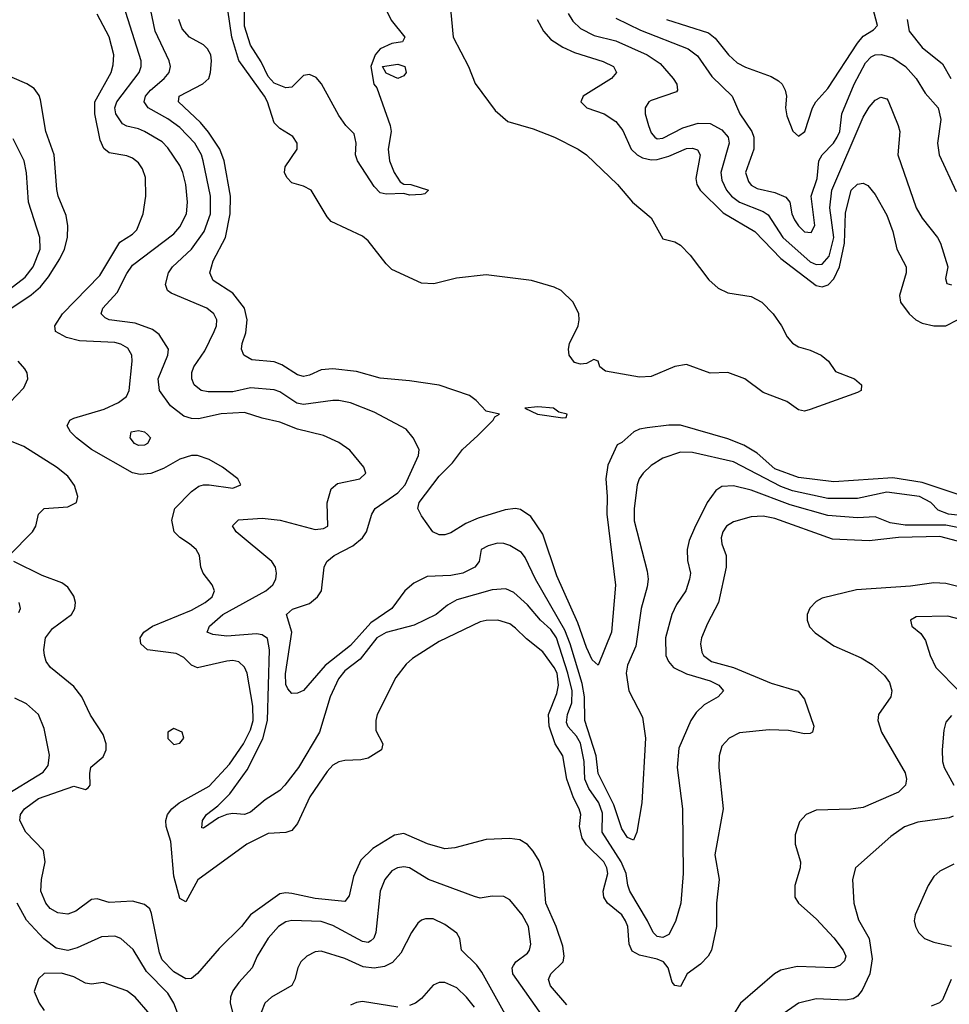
# Model space of a CAD drawing. Header units: inches. Extents: x 1308407 to 1441228, y 959628 to 1036311.
# Tile 509 of 656: x 1410567 to 1413722, y 971126 to 974469. Entities that reach past the tile are written whole.
import ezdxf

# ---------------------------------------------------------------- set-up
doc = ezdxf.new("R2010")
doc.units = ezdxf.units.IN
doc.header["$MEASUREMENT"] = 0
doc.layers.add('B4917', color=7, linetype='Continuous')

msp = doc.modelspace()

# ---------------------------------------------------------------- linework, layer by layer
at = {"layer": 'B4917', "color": 5}
for points, elevation in [([(1413890, 972770.9), (1413719.8, 972790), (1413684.3, 972804.3), (1413658.9, 972830), (1413621.1, 972850), (1413510, 972865.2), (1413410, 972843), (1413310, 972843.7), (1413190, 972870), (1413150, 972883.8), (1412990, 972968.4), (1412850, 972999.4), (1412810, 973000.4), (1412750, 972980.8), (1412710, 972955), (1412682.7, 972930), (1412669.2, 972910.8), (1412662.9, 972890), (1412652.2, 972810), (1412652.8, 972767.2), (1412696.7, 972596.7), (1412699.9, 972570), (1412696.7, 972543.3), (1412675.7, 972470), (1412658.2, 972341.8), (1412630, 972277.3), (1412625.5, 972250), (1412633.7, 972190), (1412680.6, 972100.6), (1412691.3, 972030), (1412678, 971810), (1412660.9, 971710), (1412650, 971682.9), (1412630, 971692.6), (1412610, 971721.5), (1412583, 971803), (1412530.3, 971910), (1412522.9, 971970), (1412485.2, 972090), (1412483.2, 972170), (1412475.7, 972215.7), (1412435.3, 972350), (1412416.9, 972396.9), (1412317.4, 972570), (1412282.8, 972642.8), (1412270, 972660.2), (1412230, 972684), (1412210, 972691.1), (1412188.4, 972691.6), (1412157.2, 972682.8), (1412133, 972670), (1412126.4, 972630), (1412112, 972610), (1412070.4, 972590), (1412030, 972582.4), (1411950, 972578.4), (1411904.3, 972555.7), (1411873.9, 972530), (1411829.4, 972470), (1411758.4, 972421.6), (1411690, 972344.1), (1411603.8, 972276.3), (1411530, 972191.1), (1411510, 972182), (1411490, 972181), (1411476.9, 972196.9), (1411470, 972212.3), (1411468.5, 972248.5), (1411490.3, 972390), (1411472.5, 972450), (1411492.7, 972467.3), (1411550, 972487.5), (1411577.8, 972510), (1411590.5, 972530.5), (1411600.2, 972610), (1411608.7, 972630), (1411634.2, 972650), (1411696.9, 972683.1), (1411730.5, 972710), (1411744.3, 972730), (1411761.4, 972790), (1411773.6, 972810), (1411850, 972863.1), (1411874.8, 972890), (1411920.4, 972990), (1411922.6, 973010), (1411902.7, 973050), (1411878.6, 973078.6), (1411770, 973136.7), (1411690, 973168.2), (1411650, 973176.6), (1411630, 973176.2), (1411530, 973162.6), (1411507.6, 973167.6), (1411450, 973205.2), (1411430, 973211.9), (1411350, 973219.5), (1411290, 973205.3), (1411206, 973206), (1411182.6, 973210), (1411158.5, 973230), (1411150.6, 973250), (1411150.8, 973270.8), (1411157.8, 973290), (1411194.6, 973345.4), (1411226.6, 973410), (1411234.8, 973430), (1411235.9, 973450), (1411226, 973470), (1411201.6, 973490), (1411080.5, 973540.5), (1411068, 973550), (1411061, 973570), (1411071.2, 973610), (1411085.6, 973630), (1411149.9, 973690), (1411192.7, 973750), (1411213.9, 973810), (1411214.1, 973870), (1411189.5, 973990), (1411183.5, 974010), (1411161.4, 974050), (1411110, 974103), (1411070, 974132.3), (1411003.2, 974170), (1410988.8, 974190), (1410993.9, 974210), (1411010.4, 974230), (1411057.3, 974270), (1411074.1, 974290), (1411078.4, 974310), (1411073.6, 974330), (1411026.6, 974430), (1411001.6, 974550)], 2840), ([(1412026.7, 974530), (1412038.4, 974410), (1412090.2, 974310), (1412112.7, 974252.7), (1412180.4, 974160.4), (1412223.1, 974123.1), (1412310, 974098.7), (1412382, 974070), (1412461.9, 974030), (1412490.1, 974010), (1412595.4, 973910), (1412646.4, 973850), (1412710, 973796.3), (1412750, 973725.5), (1412790, 973715.5), (1412810, 973704.2), (1412842, 973670), (1412906.3, 973586.3), (1412937.2, 973557.2), (1412970, 973541.3), (1413050, 973529.2), (1413085.7, 973510), (1413124.6, 973470), (1413152.4, 973430), (1413171.8, 973391.9), (1413190, 973370.7), (1413210, 973358.8), (1413250, 973347.3), (1413286.8, 973330), (1413312, 973310), (1413335.2, 973275.2), (1413400.5, 973250), (1413424.4, 973230), (1413423, 973210), (1413410, 973203.1), (1413250, 973145.5), (1413230, 973139.8), (1413210, 973144.2), (1413170, 973172.8), (1413090, 973203.9), (1413028.2, 973250), (1412970, 973271.4), (1412910, 973269.3), (1412830, 973298.7), (1412790, 973292.1), (1412710, 973257.7), (1412670, 973255.2), (1412555.5, 973275.5), (1412535.9, 973290), (1412530, 973309.4), (1412515.5, 973315.5), (1412490, 973301.7), (1412470, 973299.3), (1412450, 973305.8), (1412432.1, 973330), (1412429.2, 973350), (1412433.3, 973370), (1412462, 973430), (1412466.2, 973450), (1412464.2, 973470), (1412445.3, 973510), (1412404.4, 973550), (1412381.1, 973561.1), (1412303.7, 973583.7), (1412150, 973603.5), (1412048.8, 973591.2), (1411972.5, 973572.5), (1411930, 973575.1), (1411830, 973621.1), (1411810, 973640.5), (1411750, 973718), (1411730, 973734), (1411624.1, 973784.1), (1411610, 973799.6), (1411556.4, 973890), (1411530, 973903.8), (1411490, 973915.6), (1411472.9, 973932.9), (1411465.8, 973950), (1411467.6, 973970), (1411508.9, 974030), (1411508.9, 974050), (1411493.2, 974073.2), (1411450, 974099.9), (1411430, 974118.7), (1411407.8, 974190), (1411397.2, 974210), (1411310, 974331.1), (1411286.7, 974410), (1411265.9, 974550)], 2780), ([(1414030.1, 972690.1), (1413710, 972752.9), (1413572.7, 972752.7), (1413520.7, 972760.7), (1413470, 972781.1), (1413410, 972778.1), (1413310, 972785.4), (1413181.9, 972821.9), (1413050, 972871.3), (1412990, 972886.5), (1412950, 972884.7), (1412929.3, 972870.7), (1412899.8, 972830), (1412857.1, 972742.9), (1412839.4, 972700.6), (1412832.5, 972670), (1412833.2, 972633.2), (1412843.1, 972590), (1412840.3, 972570), (1412828, 972530), (1412796.2, 972483.8), (1412779.8, 972450), (1412758.3, 972370), (1412759.5, 972310), (1412768.4, 972290), (1412786, 972270), (1412830, 972248.4), (1412910, 972224.1), (1412939.6, 972210), (1412955.3, 972190), (1412938, 972170), (1412890, 972143.1), (1412862.9, 972117.1), (1412845.2, 972090), (1412804.4, 971995.6), (1412798.5, 971930), (1412815.9, 971790), (1412818.4, 971570), (1412811.1, 971470), (1412792.9, 971407.1), (1412770, 971362.7), (1412750, 971352.8), (1412730, 971356.5), (1412717.1, 971370), (1412698, 971410), (1412638, 971510), (1412630.3, 971530.3), (1412624.9, 971570), (1412608.2, 971610), (1412543.3, 971710), (1412544.6, 971775.4), (1412532.4, 971810), (1412498.9, 971858.9), (1412485.4, 971890), (1412482.4, 971950), (1412470, 972012.6), (1412457, 972037), (1412428.2, 972068.2), (1412423.2, 972083.2), (1412425.8, 972110), (1412440.6, 972150), (1412441.4, 972190), (1412427.1, 972250), (1412388.7, 972370), (1412370, 972398.6), (1412334, 972430), (1412290, 972482.9), (1412244, 972524), (1412217, 972537), (1412170, 972533), (1412050, 972499.7), (1412018.2, 972481.8), (1411979.8, 972450), (1411906.1, 972413.9), (1411810, 972388.6), (1411778.6, 972370), (1411721.8, 972298.2), (1411670, 972258.7), (1411648.3, 972231.7), (1411620.1, 972170), (1411584.6, 972050), (1411513.2, 971930), (1411467.1, 971870), (1411450, 971852), (1411400, 971820), (1411350, 971778.6), (1411330, 971770.7), (1411290, 971774), (1411269.4, 971770.6), (1411241.1, 971758.9), (1411190, 971724.7), (1411185.4, 971725.4), (1411187.2, 971750), (1411200.7, 971770), (1411239.6, 971800.4), (1411279.5, 971840.5), (1411338.2, 971921.8), (1411392.2, 972027.8), (1411408, 972090), (1411414.9, 972330), (1411408.1, 972368.1), (1411390, 972380.1), (1411370, 972383.8), (1411270, 972376.1), (1411222, 972382), (1411203, 972390), (1411210.8, 972410), (1411256.5, 972450), (1411401.8, 972530), (1411425.6, 972550), (1411435.5, 972570), (1411438.4, 972590), (1411434.4, 972610), (1411422.5, 972630), (1411300.9, 972730), (1411288.9, 972751.1), (1411309.3, 972770.7), (1411390, 972776.5), (1411450.4, 972770.4), (1411570, 972738.8), (1411598.1, 972741.9), (1411612.9, 972750), (1411610.7, 972829.3), (1411623.7, 972876.3), (1411645.9, 972894.1), (1411720.7, 972910), (1411741.7, 972930), (1411734.7, 972950), (1411687.7, 973007.7), (1411650, 973033.8), (1411597.6, 973057.6), (1411510, 973079), (1411450, 973103.2), (1411390, 973115.8), (1411330, 973135), (1411250, 973130.8), (1411173.7, 973113.7), (1411150, 973115), (1411123.5, 973123.5), (1411078.3, 973158.3), (1411041.2, 973210), (1411037, 973250), (1411069.8, 973330), (1411071.3, 973350), (1411040.3, 973400.3), (1411017.3, 973417.3), (1410958.9, 973438.9), (1410870.5, 973450.5), (1410856.5, 973456.5), (1410842.6, 973470), (1410848.8, 973490), (1410897.1, 973542.9), (1410930, 973607.2), (1410950, 973635.3), (1411090, 973741.8), (1411110, 973765.8), (1411132.3, 973810), (1411136.1, 973850), (1411130.8, 973910), (1411120.1, 973950), (1411110, 973974.4), (1411070, 974034), (1411050, 974054.2), (1410989.9, 974089.9), (1410970, 974098.9), (1410930, 974107.5), (1410915.7, 974115.7), (1410893, 974150), (1410889.9, 974170), (1410895.8, 974190), (1410971.9, 974290), (1410978.9, 974310), (1410979.2, 974330), (1410919, 974519)], 2860), ([(1411807.4, 974510), (1411827.4, 974467.4), (1411874, 974410), (1411865.5, 974394.5), (1411830, 974388), (1411790.6, 974370), (1411773, 974350), (1411758, 974310), (1411768.8, 974250), (1411778.3, 974238.3), (1411824.4, 974110), (1411828, 974090), (1411817, 974030), (1411822.3, 973990), (1411838, 973950), (1411858.5, 973918.5), (1411870, 973910.7), (1411894, 973910), (1411954, 973890), (1411942, 973878), (1411930, 973875.3), (1411890, 973874), (1411870, 973879), (1411810, 973876.3), (1411790, 973881.7), (1411770, 973902.6), (1411712.7, 973990), (1411705.9, 974010), (1411708.9, 974050), (1411701.8, 974081.8), (1411674, 974110), (1411650, 974143.7), (1411591.3, 974251.3), (1411573.1, 974273.1), (1411550, 974283.7), (1411530, 974279.4), (1411490, 974239.8), (1411470, 974238), (1411430, 974253.4), (1411410, 974276.2), (1411386.1, 974326.1), (1411350, 974382.7), (1411330, 974447.8), (1411330, 974504.9)], 2760), ([(1412761.8, 974470), (1412904.3, 974424.3), (1412926.7, 974406.7), (1412972, 974350), (1413002.3, 974322.3), (1413030, 974307.8), (1413116.8, 974276.8), (1413141.7, 974261.7), (1413154.4, 974250), (1413164.7, 974230), (1413169, 974210), (1413165.7, 974170), (1413170, 974142.8), (1413190.5, 974090.5), (1413210, 974074), (1413231.1, 974090), (1413257.8, 974170), (1413268.6, 974190), (1413310, 974235.6), (1413410, 974389), (1413430, 974413.6), (1413465, 974435), (1413478.5, 974450), (1413462.9, 974510)], 2880), ([(1413750, 972698.4), (1413690, 972714.9), (1413549.1, 972710.9), (1413450, 972700.3), (1413325.7, 972705.6), (1413130, 972775.7), (1413090, 972783.5), (1413050, 972781.6), (1412990, 972764), (1412966, 972750), (1412952.8, 972730), (1412947.6, 972710), (1412949.4, 972690), (1412964.5, 972650), (1412964.8, 972610), (1412939, 972490), (1412900.7, 972419.3), (1412881.2, 972370), (1412877.5, 972350), (1412881.9, 972321.9), (1412887.3, 972310), (1412914.7, 972290), (1412990, 972269.2), (1413116.8, 972216.8), (1413209.1, 972189.1), (1413230, 972162), (1413262.7, 972070), (1413257.4, 972050), (1413250, 972045.3), (1413230, 972044.5), (1413175.8, 972055.8), (1413110, 972057.7), (1413010, 972048.3), (1412975.3, 972030), (1412950, 972002), (1412940.4, 971970), (1412939.6, 971930), (1412954.1, 971790), (1412926.4, 971633.6), (1412940.7, 971550), (1412931.6, 971470), (1412931.8, 971390), (1412915, 971310), (1412903.8, 971290), (1412877.6, 971262.4), (1412831.8, 971230), (1412810, 971186.4), (1412790, 971189.8), (1412781.7, 971201.6), (1412767.9, 971250), (1412752.1, 971270), (1412730, 971279.9), (1412670, 971293.3), (1412646, 971306), (1412635.5, 971330), (1412630.5, 971390), (1412623.3, 971410), (1412609.9, 971430), (1412562.3, 971470), (1412549.5, 971490), (1412546.7, 971510), (1412562.5, 971570), (1412559.2, 971590), (1412549.5, 971610), (1412490, 971667.1), (1412476.1, 971690), (1412466.7, 971730), (1412470.9, 971770), (1412465.8, 971790), (1412446.6, 971826.6), (1412424.1, 971890), (1412410.4, 971970), (1412384.7, 972010), (1412363.3, 972070), (1412362, 972110), (1412390, 972181.8), (1412395.5, 972210), (1412390.6, 972250), (1412381, 972270), (1412342.6, 972322.6), (1412286.9, 972366.9), (1412250, 972403.2), (1412230, 972418.4), (1412190, 972430.7), (1412150, 972429.8), (1412130, 972424.8), (1411990, 972357.8), (1411899.7, 972300.3), (1411878.8, 972281.2), (1411843.8, 972236.2), (1411780.4, 972110), (1411775.3, 972090), (1411775.8, 972055.8), (1411799.1, 972010), (1411794.8, 971990), (1411750, 971961.7), (1411724.3, 971955.7), (1411670, 971954.1), (1411650, 971949.8), (1411630, 971938.6), (1411610, 971916.5), (1411551.7, 971830), (1411510, 971739.8), (1411490, 971716.5), (1411470.1, 971709.9), (1411410, 971705.5), (1411338, 971670), (1411171.8, 971548.2), (1411130, 971474.4), (1411110, 971485.8), (1411090, 971561.3), (1411079.2, 971679.2), (1411063.6, 971730), (1411062.1, 971750), (1411068.4, 971770), (1411082.7, 971790), (1411107.9, 971810), (1411210, 971867.2), (1411279, 971941), (1411325.9, 972010), (1411350, 972057.8), (1411359, 972090), (1411358.2, 972138.2), (1411338.3, 972250), (1411330, 972271.1), (1411310, 972288.8), (1411290, 972293), (1411270, 972291.1), (1411170, 972268.6), (1411150, 972277.7), (1411123.2, 972303.2), (1411097.3, 972317.3), (1411000.3, 972330), (1410977.3, 972350), (1410975.8, 972370), (1410988.1, 972390), (1411017.4, 972410), (1411150, 972464.9), (1411196.5, 972490), (1411219.9, 972510), (1411227.4, 972530), (1411219.5, 972550), (1411189.8, 972590), (1411182, 972610), (1411176.4, 972650), (1411165.4, 972670), (1411143.5, 972690), (1411110, 972710.8), (1411090.5, 972730.5), (1411083.4, 972770), (1411092.9, 972810), (1411150, 972867.3), (1411175, 972885), (1411190, 972890.2), (1411210, 972889.5), (1411290, 972878.8), (1411317.6, 972890), (1411306.9, 972910), (1411254.7, 972950), (1411210, 972975.4), (1411170, 972989), (1411150, 972989), (1411110, 972976.5), (1411054.3, 972945.7), (1411011.3, 972928.7), (1410975.4, 972924.6), (1410950, 972930.7), (1410810.4, 973010), (1410758.9, 973050), (1410739.1, 973070), (1410727.9, 973090), (1410737.2, 973110), (1410750, 973116.4), (1410853.3, 973146.7), (1410901.8, 973170), (1410928.7, 973190), (1410937.7, 973210), (1410948.9, 973310), (1410946.9, 973330), (1410933.7, 973353.7), (1410910, 973367.7), (1410890, 973373), (1410770, 973379.4), (1410725.1, 973390), (1410687.6, 973410), (1410685.7, 973430), (1410711.7, 973470), (1410839, 973601), (1410906.3, 973713.7), (1410950, 973740.9), (1410964.4, 973755.6), (1410986.1, 973810), (1410995.1, 973870), (1410993.2, 973933.2), (1410983.3, 973963.3), (1410970, 973983.5), (1410950, 973998.8), (1410930, 974006.7), (1410870, 974017.4), (1410852.3, 974032.3), (1410840.1, 974060.1), (1410822.2, 974150), (1410822.1, 974190), (1410876.7, 974290), (1410884.3, 974315.7), (1410886.4, 974350), (1410870.7, 974410.7), (1410830, 974488)], 2880), ([(1412428.3, 974490), (1412444.2, 974464.2), (1412470, 974438.9), (1412516.1, 974416.1), (1412590, 974397), (1412696, 974350), (1412740.1, 974320.1), (1412784.6, 974270), (1412797.5, 974250), (1412799.6, 974230), (1412795.5, 974224.5), (1412710, 974195.2), (1412701.8, 974190), (1412690.2, 974170), (1412690.1, 974150), (1412700.7, 974110), (1412710, 974085.2), (1412722.2, 974070), (1412730, 974065.1), (1412750, 974066.6), (1412817.8, 974102.3), (1412870, 974118), (1412910, 974116.6), (1412950, 974095.1), (1412971.1, 974070), (1412974.6, 974050), (1412946.4, 973950), (1412950, 973924.4), (1412966.1, 973890), (1412982.8, 973870), (1413010, 973849.4), (1413090, 973818), (1413107.1, 973807.1), (1413156.7, 973730), (1413250, 973647.4), (1413270, 973637.9), (1413290, 973639.2), (1413313.9, 973666.1), (1413329.5, 973730), (1413316.7, 973830), (1413323.2, 973890), (1413430, 974138.5), (1413450, 974172.6), (1413470, 974196.1), (1413490, 974206), (1413510, 974200.3), (1413514.1, 974194.1), (1413548.5, 974110), (1413554.3, 974090), (1413547, 974010), (1413609.5, 973830), (1413630, 973795.2), (1413682.3, 973730), (1413692.2, 973710), (1413716.9, 973630), (1413708.9, 973590), (1413713.7, 973573.7), (1413730, 973568.9)], 2840), ([(1412590, 974474.5), (1412674.1, 974434.1), (1412835.9, 974370), (1412867, 974347), (1412916, 974276), (1412985.2, 974210), (1413010.8, 974150), (1413052, 974090), (1413058.4, 974070), (1413058.2, 974030), (1413030.6, 973950), (1413040.2, 973920.2), (1413050, 973907.5), (1413070, 973896.6), (1413130, 973882.9), (1413166.9, 973866.9), (1413180.4, 973850), (1413187.8, 973810), (1413196.2, 973790), (1413210, 973768.8), (1413230, 973749.5), (1413253.3, 973746.7), (1413265.7, 973770), (1413253.1, 973870), (1413273.9, 973930), (1413278.9, 973990), (1413290.4, 974010), (1413328.7, 974050), (1413341.2, 974070), (1413350.2, 974090), (1413357.5, 974150), (1413398.6, 974250), (1413437.3, 974322.7), (1413456.9, 974343.1), (1413470, 974349.7), (1413491.3, 974351.3), (1413530, 974339.9), (1413573.3, 974310), (1413609, 974270), (1413640, 974220), (1413684.6, 974170), (1413693.2, 974130), (1413681.6, 974050), (1413688.1, 974010), (1413745.4, 973885.4)], 2860), ([(1413834, 972830), (1413630, 972898.1), (1413530, 972913.4), (1413330, 972900.1), (1413210, 972915.1), (1413130, 972944.3), (1413070, 972997.5), (1413024.1, 973024.1), (1412970, 973045.9), (1412810, 973092.8), (1412770, 973093), (1412696.4, 973083.6), (1412670, 973078.9), (1412651.6, 973070), (1412610, 973034), (1412594.2, 973025.8), (1412563.1, 972956.9), (1412556.6, 972910), (1412561.1, 972850), (1412559, 972790), (1412589, 972549), (1412575.8, 972390), (1412530, 972278), (1412510, 972295.8), (1412490, 972338), (1412461.3, 972421.3), (1412390, 972580.5), (1412342, 972722), (1412302.1, 972782.1), (1412266, 972806), (1412250, 972809), (1412215, 972805), (1412123, 972777), (1412081, 972759), (1412030, 972727.3), (1412010, 972719.8), (1411990, 972719.8), (1411968.6, 972730), (1411930, 972784.5), (1411918.3, 972810), (1411922.2, 972830), (1411990, 972919.1), (1412035.6, 972964.4), (1412070, 973010.3), (1412122.2, 973057.8), (1412173.2, 973110), (1412179, 973121), (1412195.3, 973130), (1412150, 973139.5), (1412116, 973176), (1412093.3, 973193.3), (1411990, 973228), (1411890, 973243.2), (1411790, 973251.7), (1411710, 973274.5), (1411630, 973283.2), (1411590, 973280.9), (1411550, 973261.7), (1411530, 973257.4), (1411510, 973263), (1411456.9, 973296.9), (1411430, 973308), (1411354.2, 973314.2), (1411326.9, 973330), (1411319.8, 973350), (1411321.6, 973370), (1411334, 973406), (1411339.1, 973450), (1411329.2, 973489.2), (1411290, 973540.2), (1411223.8, 973583.8), (1411212.1, 973610), (1411223.2, 973650), (1411264.7, 973730), (1411281.4, 973810), (1411282.7, 973870), (1411260.6, 973990), (1411245.4, 974030), (1411207.9, 974087.9), (1411180.4, 974120.4), (1411105.6, 974190), (1411108.2, 974210), (1411188.1, 974251.9), (1411208.2, 974270), (1411214.6, 974290), (1411217.5, 974330), (1411214.9, 974350), (1411204.2, 974370), (1411190, 974383.7), (1411142.9, 974410), (1411118.4, 974438.4), (1411106.5, 974470)], 2820), ([(1412322.9, 974470), (1412344.3, 974430), (1412370, 974402.5), (1412410, 974375.7), (1412450, 974357.8), (1412547.2, 974327.2), (1412581.7, 974310), (1412592.9, 974290), (1412575.3, 974270), (1412479.1, 974210), (1412471.3, 974190), (1412491.7, 974170), (1412550, 974149.1), (1412590, 974123.3), (1412613.3, 974093.3), (1412642.5, 974030), (1412662.9, 974010), (1412680.6, 974000.6), (1412710, 973993.6), (1412730, 973994.2), (1412770, 974005.6), (1412830, 974031.6), (1412850, 974033.1), (1412866.9, 974026.9), (1412876.6, 974010), (1412862.2, 973930), (1412864.8, 973910), (1412875.8, 973890), (1412953.9, 973813.9), (1413061.6, 973750), (1413150, 973658.2), (1413270, 973566.9), (1413290, 973561.9), (1413311.1, 973568.9), (1413330.2, 973589.8), (1413349.5, 973630), (1413366.6, 973710), (1413370, 973812.7), (1413388.4, 973890), (1413410, 973911.2), (1413430, 973914.4), (1413445.8, 973905.8), (1413470, 973875.5), (1413510, 973805.8), (1413530.6, 973750), (1413543.7, 973690), (1413575.5, 973630), (1413575.9, 973610), (1413552.9, 973532.9), (1413556, 973510), (1413585.2, 973470), (1413608.4, 973450), (1413630, 973439.2), (1413669.9, 973430.1), (1413709.9, 973430.1), (1413750, 973450.1)], 2820), ([(1413578.4, 974470), (1413586.1, 974430), (1413630, 974375.2), (1413699.2, 974319.2), (1413727.6, 974270)], 2880), ([(1410478, 973450), (1410605.1, 973534.9), (1410637.5, 973562.5), (1410664.3, 973595.7), (1410702.6, 973657.4), (1410718.3, 973690), (1410729.1, 973730), (1410729.5, 973769.5), (1410724.1, 973804.1), (1410697.7, 973870), (1410692.9, 973892.9), (1410684.1, 974010), (1410655.7, 974090), (1410637, 974197), (1410632.2, 974212.2), (1410615.6, 974235.6), (1410591.2, 974251.2), (1410490, 974294.1)], 2920), ([(1410490, 973522.7), (1410585.1, 973594.9), (1410612.2, 973630), (1410636.6, 973690), (1410635.3, 973730), (1410596.2, 973850), (1410589.4, 973949.4), (1410581.7, 973990), (1410545, 974065)], 2940), ([(1410533.6, 973170), (1410581, 973219), (1410594.8, 973250), (1410591.6, 973270), (1410583.9, 973283.9), (1410560.9, 973310)], 2920), ([(1410531.1, 972650), (1410610.5, 972730), (1410621, 972750), (1410629.9, 972790.1), (1410649.8, 972810), (1410730, 972815.6), (1410759.7, 972830), (1410763.5, 972850), (1410752.1, 972887.9), (1410730, 972919.5), (1410691.3, 972950), (1410580.4, 973020.4), (1410456.2, 973070)], 2920), ([(1412424.2, 971124.2), (1412368.3, 971188.3), (1412361.5, 971210), (1412369.3, 971230), (1412410.9, 971270), (1412415.1, 971290), (1412410, 971323), (1412387.7, 971390), (1412352.1, 971470), (1412344.6, 971570), (1412330, 971612.7), (1412310, 971646.6), (1412290, 971668.4), (1412264.3, 971684.3), (1412230, 971688.8), (1412150, 971685.4), (1412043.2, 971656.8), (1412010, 971654.5), (1411950.8, 971670.8), (1411870, 971705.6), (1411839.1, 971700.9), (1411765, 971655), (1411724.2, 971615.8), (1411699.6, 971560.4), (1411685.4, 971494.6), (1411670, 971474.8), (1411570, 971485.5), (1411490, 971502.6), (1411470, 971504.9), (1411450, 971500.9), (1411349.6, 971430.4), (1411319.4, 971390), (1411244, 971316), (1411170, 971230.5), (1411150, 971214), (1411130, 971212.6), (1411090, 971236.7), (1411050, 971277.4), (1411040.8, 971300.8), (1411014.4, 971434.4), (1411007.9, 971450), (1410990, 971465.4), (1410950, 971476.6), (1410870, 971471.2), (1410830, 971484.1), (1410810, 971482), (1410757.4, 971442.6), (1410730, 971432.5), (1410696.4, 971436.4), (1410670, 971451.6), (1410654.8, 971470), (1410638.6, 971510), (1410640.6, 971550), (1410653.6, 971610), (1410647.8, 971647.8), (1410587.6, 971710), (1410566.7, 971750), (1410568.8, 971770), (1410582.5, 971790), (1410630, 971825.1), (1410750, 971867.3), (1410790, 971855.2), (1410798.6, 971861.4), (1410805.6, 971870), (1410804.2, 971910), (1410808.4, 971931.6), (1410850, 971966.3), (1410860.7, 971990), (1410860.7, 972010), (1410850, 972042.4), (1410807.4, 972107.4), (1410778.1, 972170), (1410750, 972204.9), (1410671.6, 972270), (1410657, 972290), (1410650.6, 972310), (1410648.5, 972330), (1410654.5, 972370), (1410678.4, 972401.6), (1410742.9, 972450), (1410753.6, 972470), (1410755.6, 972490), (1410750, 972512.3), (1410730, 972542.3), (1410710, 972557.2), (1410642.6, 972582.6), (1410546.3, 972630)], 2920), ([(1413810, 972529.9), (1413710, 972554.4), (1413670, 972557), (1413590, 972546.2), (1413406.6, 972533.4), (1413290, 972505.1), (1413270, 972493.7), (1413248.7, 972471.3), (1413239.3, 972450), (1413239.4, 972430), (1413248, 972408), (1413266.9, 972386.9), (1413330, 972342.8), (1413422.8, 972302.8), (1413460, 972280), (1413502.4, 972242.4), (1413518.8, 972218.8), (1413527.2, 972190), (1413523.6, 972170), (1413481.4, 972110), (1413479.4, 972090), (1413491.6, 972050), (1413571.7, 971911.6), (1413576.9, 971890), (1413573.1, 971870), (1413550, 971846.4), (1413430, 971794.5), (1413388.2, 971788.2), (1413270, 971784.8), (1413236.4, 971770), (1413214, 971746), (1413198.3, 971701.7), (1413199, 971670), (1413216.6, 971610), (1413216.1, 971590), (1413198, 971530), (1413198.2, 971490), (1413209.6, 971469.7), (1413270, 971416.1), (1413330, 971351.6), (1413361.4, 971310), (1413370.6, 971290), (1413366.4, 971273.6), (1413350, 971257.5), (1413330, 971249.4), (1413205.9, 971254.1), (1413150, 971241.7), (1413129.2, 971230), (1413013.7, 971130), (1412990, 971091.1)], 2920), ([(1410564, 972456), (1410568.9, 972470), (1410564.4, 972490)], 2940), ([(1413910, 972393.3), (1413716.5, 972443.5), (1413610, 972441.7), (1413590.4, 972430), (1413594.9, 972410), (1413625.2, 972385.2), (1413641.4, 972361.4), (1413656.8, 972310), (1413676.5, 972270), (1413754.7, 972190)], 2940), ([(1410509.9, 971830.1), (1410645.9, 971914.1), (1410663.6, 971936.4), (1410668.1, 971971.9), (1410650, 972062.4), (1410630, 972109.8), (1410590, 972146.6), (1410550, 972165.4)], 2940), ([(1413730, 972106.6), (1413710, 972084), (1413703.2, 972056.8), (1413697.5, 971990), (1413699.3, 971950), (1413705.1, 971930), (1413737.8, 971870)], 2940), ([(1413735.2, 971764.8), (1413721.2, 971758.8), (1413615.3, 971744.7), (1413570, 971728.5), (1413523.7, 971696.3), (1413403.2, 971590), (1413393.9, 971550), (1413398.1, 971470), (1413413.3, 971413.3), (1413450.3, 971350), (1413460.4, 971280.4), (1413452.4, 971230), (1413425.9, 971174.1), (1413410, 971153.6), (1413395.6, 971144.4), (1413370, 971140.5), (1413270, 971144.3), (1413210, 971130.5), (1413150, 971087.5)], 2940), ([(1413737.8, 971602.2), (1413690, 971578), (1413670, 971559.6), (1413650.3, 971530), (1413605.7, 971430), (1413603.1, 971410), (1413606.7, 971390), (1413617.3, 971370), (1413638.3, 971350), (1413670, 971336.8), (1413730, 971323.5)], 2960), ([(1412343.3, 971083.3), (1412241, 971230), (1412238.3, 971250), (1412242.2, 971257.8), (1412250.7, 971270), (1412290, 971300.2), (1412297.3, 971310), (1412301.7, 971330), (1412293.1, 971390), (1412272.7, 971430), (1412230, 971481.1), (1412210, 971492.4), (1412170, 971493.7), (1412130, 971486.6), (1412110, 971491.6), (1411953.7, 971550), (1411890, 971589.9), (1411870, 971593.2), (1411848.7, 971590), (1411830, 971579.3), (1411806, 971550), (1411790.1, 971509.9), (1411775.7, 971370), (1411769.2, 971350.8), (1411758.8, 971341.2), (1411750, 971336.4), (1411730, 971338.9), (1411630, 971394), (1411590, 971407.6), (1411490, 971410.4), (1411470, 971406.3), (1411445.2, 971390), (1411410, 971350.7), (1411372.2, 971290), (1411355.5, 971250), (1411310, 971200.5), (1411290, 971171.5), (1411281.9, 971150), (1411280.6, 971130), (1411291.4, 971090)], 2940), ([(1411112, 971070), (1411089.9, 971130), (1411070, 971163.8), (1410997.5, 971237.5), (1410951.7, 971311.7), (1410910, 971349.8), (1410890, 971357.4), (1410844.8, 971355.2), (1410762.1, 971317.9), (1410730, 971308.9), (1410690, 971316.7), (1410648.2, 971348.2), (1410590, 971411.3), (1410557.5, 971470)], 2940), ([(1412242.2, 971042.2), (1412135.4, 971235.4), (1412118.6, 971258.6), (1412066.8, 971310), (1412061.1, 971350), (1412050, 971367.1), (1412010, 971397.2), (1411970, 971416.5), (1411943.5, 971416.5), (1411930, 971412.1), (1411918.5, 971401.5), (1411896.5, 971370), (1411860.4, 971299.6), (1411832.2, 971267.8), (1411805.2, 971254.8), (1411770, 971248.8), (1411733, 971253), (1411670, 971281.3), (1411590, 971306.3), (1411570, 971304.5), (1411541.3, 971290), (1411520.8, 971270), (1411510.2, 971250), (1411500.7, 971210), (1411490.3, 971190), (1411420.8, 971150), (1411398.8, 971130), (1411373.3, 971066.7)], 2960), ([(1411010, 971091.6), (1410958.8, 971150), (1410930, 971172.3), (1410850, 971199.8), (1410810, 971194), (1410790, 971198.2), (1410750, 971219.9), (1410708.5, 971231.5), (1410649.3, 971230.7), (1410630, 971212.7), (1410615.8, 971170), (1410632.4, 971130), (1410650, 971104.9)], 2960), ([(1412110, 971116.8), (1412083.4, 971150), (1412050, 971182), (1412010, 971200.6), (1411990, 971200.3), (1411970, 971190.8), (1411930, 971145.5), (1411910.1, 971129.9), (1411890, 971121.7)], 2980), ([(1413728.3, 971210), (1413698.6, 971141.4), (1413688.9, 971131.1), (1413660.8, 971119.2)], 2960), ([(1411850, 971116.2), (1411730, 971135.7), (1411710, 971132.5), (1411690, 971122.8)], 2980)]:
    msp.add_lwpolyline(points, dxfattribs=dict(at, elevation=elevation))
for points, elevation in [([(1411850, 974269.2), (1411810, 974288), (1411798, 974310), (1411850, 974318), (1411873.4, 974310), (1411878.8, 974290), (1411870, 974279)], 2760), ([(1412325.5, 973154.5), (1412281, 973150), (1412324.7, 973130), (1412410, 973117.3), (1412422, 973118), (1412425.2, 973130), (1412396.8, 973136.8), (1412378, 973150)], 2820), ([(1410970, 973023.1), (1410956.2, 973030), (1410941.3, 973050), (1410945.1, 973070), (1410970, 973074.2), (1410990.4, 973070), (1411000.5, 973060.5), (1411010.3, 973050), (1411000.4, 973030), (1410990, 973024.5)], 2860), ([(1411090, 972062.6), (1411069.4, 972050), (1411070, 972028.5), (1411090, 972008.2), (1411110, 972012.7), (1411124.2, 972030), (1411118.4, 972050)], 2920)]:
    msp.add_lwpolyline(points, close=True, dxfattribs=dict(at, elevation=elevation))

doc.saveas('drawing.dxf')
